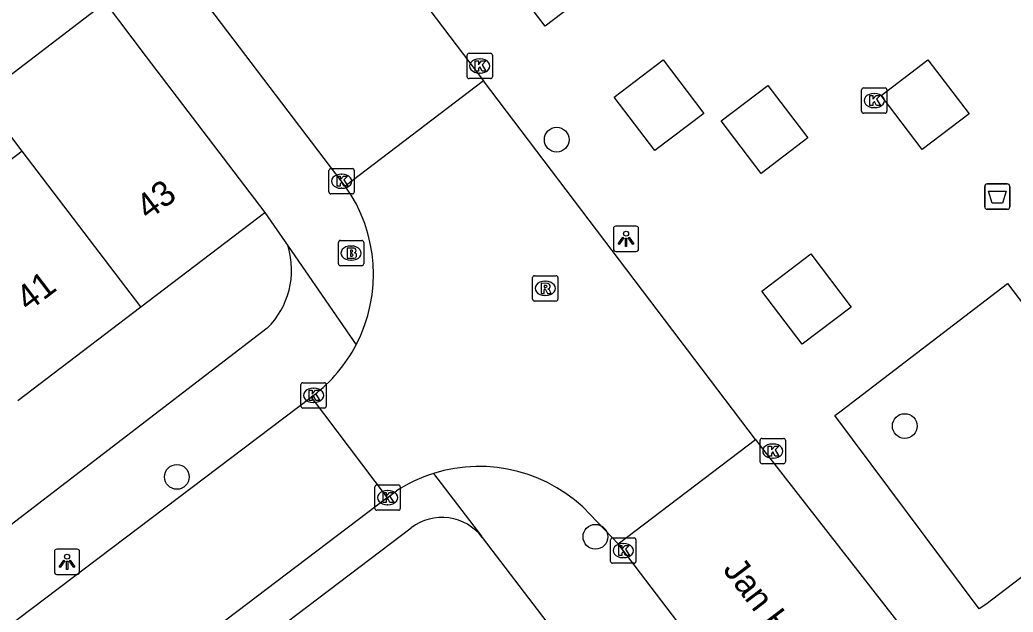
# Model space of a CAD drawing. Extents: x 160037 to 160839, y 385326 to 386441.
# Drawn here: x 160560.01 to 160599.25, y 385593.76 to 385617.14 of the extents above; entities that cross this region are included whole.
import ezdxf

# ---------------------------------------------------------------- set-up
doc = ezdxf.new("R2010")
doc.units = 0
for name, color, linetype in [('IMGEO_Afvalbak', 7, 'Continuous'), ('IMGEO_Boom', 7, 'Continuous'), ('IMGEO_Brandkraan', 7, 'Continuous'), ('IMGEO_Kolk', 7, 'Continuous'), ('IMGEO_Lichtpunt', 7, 'Continuous'), ('IMGEO_Muur', 7, 'Continuous'), ('IMGEO_Openbare_ruimte_label', 7, 'Continuous'), ('IMGEO_Pand', 7, 'Continuous'), ('IMGEO_Pand_nummerreeks', 7, 'Continuous'), ('IMGEO_Rijbaan_lokaal_open', 7, 'Continuous'), ('IMGEO_Rioolput', 7, 'Continuous'), ('IMGEO_Voetpad_open', 7, 'Continuous')]:
    doc.layers.add(name, color=color, linetype=linetype)

msp = doc.modelspace()

# ---------------------------------------------------------------- linework, layer by layer
at = {"layer": 'IMGEO_Afvalbak'}
for p, q in [((160598.13, 385609.766), (160598.13, 385610.566)), ((160598.13, 385610.566), (160598.13, 385609.766)), ((160598.23, 385610.666), (160599.02, 385610.666)), ((160599.02, 385610.666), (160598.23, 385610.666)), ((160599.12, 385610.566), (160599.12, 385609.766)), ((160599.12, 385609.766), (160599.12, 385610.566)), ((160599.02, 385609.666), (160598.23, 385609.666)), ((160598.23, 385609.666), (160599.02, 385609.666))]:
    msp.add_line(p, q, dxfattribs=at)
msp.add_lwpolyline([(160598.273, 385610.38), (160598.977, 385610.38), (160598.828, 385609.91), (160598.422, 385609.91), (160598.273, 385610.38)], dxfattribs=at)
for centre, start, end in [((160598.23, 385610.566), 90, 180), ((160598.23, 385610.566), 90, 180), ((160599.02, 385610.566), 0, 90), ((160599.02, 385610.566), 360, 90), ((160598.23, 385609.766), 180, 270), ((160598.23, 385609.766), 180, 270), ((160599.02, 385609.766), 270, 0), ((160599.02, 385609.766), 270, 0)]:
    msp.add_arc(centre, 0.1, start, end, dxfattribs=at)
at = {"layer": 'IMGEO_Boom'}
for centre in [(160581.222, 385612.413), (160594.971, 385601.106), (160566.216, 385599.099), (160582.75, 385596.735)]:
    msp.add_circle(centre, 0.489, dxfattribs=at)
at = {"layer": 'IMGEO_Brandkraan'}
for p, q in [((160572.6, 385607.507), (160572.6, 385608.359)), ((160572.675, 385608.433), (160573.527, 385608.433)), ((160573.088, 385608.213), (160573.113, 385608.213)), ((160573.601, 385608.359), (160573.601, 385607.507)), ((160573.527, 385607.433), (160572.675, 385607.433)), ((160573.111, 385607.653), (160573.086, 385607.653))]:
    msp.add_line(p, q, dxfattribs=at)
for points in [[(160572.6, 385607.507), (160572.6, 385608.359)], [(160572.675, 385608.433), (160573.527, 385608.433)], [(160572.948, 385608.133), (160572.948, 385607.733), (160573.161, 385607.733)], [(160573.179, 385608.133), (160572.948, 385608.133)], [(160573.601, 385608.359), (160573.601, 385607.507)], [(160573.127, 385608.052), (160573.073, 385608.052), (160573.073, 385607.976)], [(160573.073, 385607.976), (160573.126, 385607.976)], [(160573.135, 385607.9), (160573.073, 385607.9), (160573.073, 385607.819)], [(160573.073, 385607.819), (160573.135, 385607.819)], [(160573.527, 385607.433), (160572.675, 385607.433)]]:
    msp.add_lwpolyline(points, dxfattribs=at)
for centre, radius, start, end in [((160572.677, 385608.357), 0.0765, 91.552, 178.448), ((160572.677, 385608.357), 0.0765, 91.552, 178.448), ((160573.183, 385607.988), 0.145, 59.4692, 91.5367), ((160573.525, 385608.357), 0.0765, 1.552, 88.448), ((160573.525, 385608.357), 0.0765, 1.552, 88.448), ((160573.128, 385608.014), 0.0379, 267.8285, 90.9355), ((160573.136, 385607.859), 0.0404, 269.8759, 90.5077), ((160573.167, 385607.984), 0.251, 268.6676, 293.5347), ((160573.208, 385608.035), 0.0922, 285.5137, 58.1501), ((160573.213, 385607.843), 0.105, 301.3115, 78.989), ((160572.677, 385607.509), 0.0765, 181.552, 268.448), ((160572.677, 385607.509), 0.0765, 181.552, 268.448), ((160573.525, 385607.509), 0.0765, 271.552, 358.448), ((160573.525, 385607.509), 0.0765, 271.552, 358.448)]:
    msp.add_arc(centre, radius, start, end, dxfattribs=at)
for centre, major_axis, ratio, start_param, end_param in [((160573.087, 385607.933), (-0.387, 0.002), 0.722429, 4.712389, 7.853982), ((160573.112, 385607.933), (-0.39, 0.002), 0.717154, 1.570796, 4.712389)]:
    msp.add_ellipse(centre, major_axis=major_axis, ratio=ratio, start_param=start_param, end_param=end_param, dxfattribs=at)
at = {"layer": 'IMGEO_Kolk'}
for p, q in [((160577.682, 385614.897), (160577.682, 385615.749)), ((160577.757, 385615.823), (160578.609, 385615.823)), ((160578.17, 385615.603), (160578.195, 385615.603)), ((160578.683, 385615.749), (160578.683, 385614.897)), ((160578.609, 385614.823), (160577.757, 385614.823)), ((160578.193, 385615.043), (160578.168, 385615.043)), ((160593.338, 385614.458), (160594.19, 385614.458)), ((160593.263, 385613.532), (160593.263, 385614.384)), ((160593.751, 385614.238), (160593.776, 385614.238)), ((160594.264, 385614.384), (160594.264, 385613.532)), ((160593.774, 385613.678), (160593.749, 385613.678)), ((160594.19, 385613.458), (160593.338, 385613.458)), ((160572.298, 385611.274), (160573.15, 385611.274)), ((160572.223, 385610.348), (160572.223, 385611.2)), ((160572.711, 385611.054), (160572.736, 385611.054)), ((160573.224, 385611.2), (160573.224, 385610.348)), ((160572.734, 385610.494), (160572.709, 385610.494)), ((160573.15, 385610.274), (160572.298, 385610.274)), ((160571.115, 385601.891), (160571.115, 385602.743)), ((160571.19, 385602.817), (160572.042, 385602.817)), ((160572.116, 385602.743), (160572.116, 385601.891)), ((160571.603, 385602.597), (160571.628, 385602.597)), ((160571.626, 385602.037), (160571.601, 385602.037)), ((160572.042, 385601.817), (160571.19, 385601.817)), ((160589.257, 385599.692), (160589.257, 385600.544)), ((160589.332, 385600.618), (160590.184, 385600.618)), ((160589.745, 385600.398), (160589.77, 385600.398)), ((160590.258, 385600.544), (160590.258, 385599.692)), ((160590.184, 385599.618), (160589.332, 385599.618)), ((160589.768, 385599.838), (160589.743, 385599.838)), ((160574.042, 385597.856), (160574.042, 385598.708)), ((160574.117, 385598.782), (160574.969, 385598.782)), ((160575.043, 385598.708), (160575.043, 385597.856)), ((160574.53, 385598.562), (160574.555, 385598.562)), ((160574.553, 385598.002), (160574.528, 385598.002)), ((160574.969, 385597.782), (160574.117, 385597.782)), ((160583.349, 385595.765), (160583.349, 385596.617)), ((160583.424, 385596.691), (160584.276, 385596.691)), ((160583.837, 385596.471), (160583.862, 385596.471)), ((160584.35, 385596.617), (160584.35, 385595.765)), ((160584.276, 385595.691), (160583.424, 385595.691)), ((160583.86, 385595.911), (160583.835, 385595.911))]:
    msp.add_line(p, q, dxfattribs=at)
for points in [[(160577.682, 385614.897), (160577.682, 385615.749)], [(160577.757, 385615.823), (160578.609, 385615.823)], [(160578.683, 385615.749), (160578.683, 385614.897)], [(160578.003, 385615.523), (160578.126, 385615.523), (160578.126, 385615.372), (160578.256, 385615.523), (160578.42, 385615.523), (160578.274, 385615.372), (160578.427, 385615.123), (160578.275, 385615.123), (160578.19, 385615.287), (160578.126, 385615.22), (160578.126, 385615.123), (160578.003, 385615.123), (160578.003, 385615.523)], [(160578.609, 385614.823), (160577.757, 385614.823)], [(160593.338, 385614.458), (160594.19, 385614.458)], [(160593.263, 385613.532), (160593.263, 385614.384)], [(160593.584, 385614.158), (160593.707, 385614.158), (160593.707, 385614.007), (160593.837, 385614.158), (160594.001, 385614.158), (160593.855, 385614.007), (160594.008, 385613.758), (160593.856, 385613.758), (160593.771, 385613.922), (160593.707, 385613.855), (160593.707, 385613.758), (160593.584, 385613.758), (160593.584, 385614.158)], [(160594.264, 385614.384), (160594.264, 385613.532)], [(160594.19, 385613.458), (160593.338, 385613.458)], [(160572.298, 385611.274), (160573.15, 385611.274)], [(160572.223, 385610.348), (160572.223, 385611.2)], [(160572.544, 385610.974), (160572.667, 385610.974), (160572.667, 385610.823), (160572.797, 385610.974), (160572.961, 385610.974), (160572.815, 385610.823), (160572.968, 385610.574), (160572.816, 385610.574), (160572.731, 385610.738), (160572.667, 385610.671), (160572.667, 385610.574), (160572.544, 385610.574), (160572.544, 385610.974)], [(160573.224, 385611.2), (160573.224, 385610.348)], [(160573.15, 385610.274), (160572.298, 385610.274)], [(160571.115, 385601.891), (160571.115, 385602.743)], [(160571.19, 385602.817), (160572.042, 385602.817)], [(160572.116, 385602.743), (160572.116, 385601.891)], [(160571.436, 385602.517), (160571.559, 385602.517), (160571.559, 385602.366), (160571.689, 385602.517), (160571.853, 385602.517), (160571.707, 385602.366), (160571.86, 385602.117), (160571.708, 385602.117), (160571.623, 385602.281), (160571.559, 385602.214), (160571.559, 385602.117), (160571.436, 385602.117), (160571.436, 385602.517)], [(160572.042, 385601.817), (160571.19, 385601.817)], [(160589.257, 385599.692), (160589.257, 385600.544)], [(160589.332, 385600.618), (160590.184, 385600.618)], [(160589.578, 385600.318), (160589.701, 385600.318), (160589.701, 385600.167), (160589.831, 385600.318), (160589.995, 385600.318), (160589.849, 385600.167), (160590.002, 385599.918), (160589.85, 385599.918), (160589.765, 385600.082), (160589.701, 385600.015), (160589.701, 385599.918), (160589.578, 385599.918), (160589.578, 385600.318)], [(160590.258, 385600.544), (160590.258, 385599.692)], [(160590.184, 385599.618), (160589.332, 385599.618)], [(160574.042, 385597.856), (160574.042, 385598.708)], [(160574.117, 385598.782), (160574.969, 385598.782)], [(160575.043, 385598.708), (160575.043, 385597.856)], [(160574.363, 385598.482), (160574.486, 385598.482), (160574.486, 385598.331), (160574.616, 385598.482), (160574.78, 385598.482), (160574.634, 385598.331), (160574.787, 385598.082), (160574.635, 385598.082), (160574.55, 385598.246), (160574.486, 385598.179), (160574.486, 385598.082), (160574.363, 385598.082), (160574.363, 385598.482)], [(160574.969, 385597.782), (160574.117, 385597.782)], [(160583.349, 385595.765), (160583.349, 385596.617)], [(160583.424, 385596.691), (160584.276, 385596.691)], [(160583.67, 385596.391), (160583.793, 385596.391), (160583.793, 385596.24), (160583.923, 385596.391), (160584.087, 385596.391), (160583.941, 385596.24), (160584.094, 385595.991), (160583.942, 385595.991), (160583.857, 385596.155), (160583.793, 385596.088), (160583.793, 385595.991), (160583.67, 385595.991), (160583.67, 385596.391)], [(160584.35, 385596.617), (160584.35, 385595.765)], [(160584.276, 385595.691), (160583.424, 385595.691)]]:
    msp.add_lwpolyline(points, dxfattribs=at)
for centre, start, end in [((160577.759, 385615.747), 91.552, 178.448), ((160577.759, 385615.747), 91.552, 178.448), ((160578.607, 385615.747), 1.552, 88.448), ((160578.607, 385615.747), 1.552, 88.448), ((160577.759, 385614.899), 181.552, 268.448), ((160577.759, 385614.899), 181.552, 268.448), ((160578.607, 385614.899), 271.552, 358.448), ((160578.607, 385614.899), 271.552, 358.448), ((160593.34, 385614.382), 91.552, 178.448), ((160593.34, 385614.382), 91.552, 178.448), ((160594.188, 385614.382), 1.552, 88.448), ((160594.188, 385614.382), 1.552, 88.448), ((160593.34, 385613.534), 181.552, 268.448), ((160593.34, 385613.534), 181.552, 268.448), ((160594.188, 385613.534), 271.552, 358.448), ((160594.188, 385613.534), 271.552, 358.448), ((160572.3, 385611.198), 91.552, 178.448), ((160572.3, 385611.198), 91.552, 178.448), ((160573.148, 385611.198), 1.552, 88.448), ((160573.148, 385611.198), 1.552, 88.448), ((160572.3, 385610.35), 181.552, 268.448), ((160572.3, 385610.35), 181.552, 268.448), ((160573.148, 385610.35), 271.552, 358.448), ((160573.148, 385610.35), 271.552, 358.448), ((160571.192, 385602.741), 91.552, 178.448), ((160571.192, 385602.741), 91.552, 178.448), ((160572.04, 385602.741), 1.552, 88.448), ((160572.04, 385602.741), 1.552, 88.448), ((160571.192, 385601.893), 181.552, 268.448), ((160571.192, 385601.893), 181.552, 268.448), ((160572.04, 385601.893), 271.552, 358.448), ((160572.04, 385601.893), 271.552, 358.448), ((160589.334, 385600.542), 91.552, 178.448), ((160589.334, 385600.542), 91.552, 178.448), ((160590.182, 385600.542), 1.552, 88.448), ((160590.182, 385600.542), 1.552, 88.448), ((160589.334, 385599.694), 181.552, 268.448), ((160589.334, 385599.694), 181.552, 268.448), ((160590.182, 385599.694), 271.552, 358.448), ((160590.182, 385599.694), 271.552, 358.448), ((160574.119, 385598.706), 91.552, 178.448), ((160574.119, 385598.706), 91.552, 178.448), ((160574.967, 385598.706), 1.552, 88.448), ((160574.967, 385598.706), 1.552, 88.448), ((160574.119, 385597.858), 181.552, 268.448), ((160574.119, 385597.858), 181.552, 268.448), ((160574.967, 385597.858), 271.552, 358.448), ((160574.967, 385597.858), 271.552, 358.448), ((160583.426, 385596.615), 91.552, 178.448), ((160583.426, 385596.615), 91.552, 178.448), ((160584.274, 385596.615), 1.552, 88.448), ((160584.274, 385596.615), 1.552, 88.448), ((160583.426, 385595.767), 181.552, 268.448), ((160583.426, 385595.767), 181.552, 268.448), ((160584.274, 385595.767), 271.552, 358.448), ((160584.274, 385595.767), 271.552, 358.448)]:
    msp.add_arc(centre, 0.0765, start, end, dxfattribs=at)
for centre, major_axis, ratio, start_param, end_param in [((160578.169, 385615.323), (-0.387, 0.002), 0.722429, 4.712389, 7.853982), ((160578.194, 385615.323), (-0.39, 0.002), 0.717154, 1.570796, 4.712389), ((160593.75, 385613.958), (-0.387, 0.002), 0.722429, 4.712389, 7.853982), ((160593.775, 385613.958), (-0.39, 0.002), 0.717154, 1.570796, 4.712389), ((160572.71, 385610.774), (-0.387, 0.002), 0.722429, 4.712389, 7.853982), ((160572.735, 385610.774), (-0.39, 0.002), 0.717154, 1.570796, 4.712389), ((160571.602, 385602.317), (-0.387, 0.002), 0.722429, 4.712389, 7.853982), ((160571.627, 385602.317), (-0.39, 0.002), 0.717154, 1.570796, 4.712389), ((160589.744, 385600.118), (-0.387, 0.002), 0.722429, 4.712389, 7.853982), ((160589.769, 385600.118), (-0.39, 0.002), 0.717154, 1.570796, 4.712389), ((160574.529, 385598.282), (-0.387, 0.002), 0.722429, 4.712389, 7.853982), ((160574.554, 385598.282), (-0.39, 0.002), 0.717154, 1.570796, 4.712389), ((160583.836, 385596.191), (-0.387, 0.002), 0.722429, 4.712389, 7.853982), ((160583.861, 385596.191), (-0.39, 0.002), 0.717154, 1.570796, 4.712389)]:
    msp.add_ellipse(centre, major_axis=major_axis, ratio=ratio, start_param=start_param, end_param=end_param, dxfattribs=at)
at = {"layer": 'IMGEO_Lichtpunt'}
for p, q in [((160583.461, 385608.904), (160583.461, 385608.097)), ((160583.461, 385608.904), (160583.461, 385608.097)), ((160584.363, 385608.999), (160583.555, 385608.999)), ((160584.363, 385608.999), (160583.555, 385608.999)), ((160584.457, 385608.097), (160584.457, 385608.904)), ((160584.457, 385608.097), (160584.457, 385608.904)), ((160583.555, 385608.003), (160584.363, 385608.003)), ((160583.555, 385608.003), (160584.363, 385608.003)), ((160561.38, 385596.151), (160561.38, 385595.344)), ((160561.38, 385596.151), (160561.38, 385595.344)), ((160562.282, 385596.246), (160561.474, 385596.246)), ((160562.282, 385596.246), (160561.474, 385596.246)), ((160562.376, 385595.344), (160562.376, 385596.151)), ((160562.376, 385595.344), (160562.376, 385596.151)), ((160561.474, 385595.25), (160562.282, 385595.25)), ((160561.474, 385595.25), (160562.282, 385595.25))]:
    msp.add_line(p, q, dxfattribs=at)
for points in [[(160583.835, 385608.568), (160583.874, 385608.54), (160583.686, 385608.278), (160583.648, 385608.305), (160583.835, 385608.568)], [(160583.937, 385608.52), (160583.984, 385608.52), (160583.984, 385608.198), (160583.937, 385608.198), (160583.937, 385608.52)], [(160584.047, 385608.54), (160584.085, 385608.567), (160584.272, 385608.305), (160584.233, 385608.277), (160584.047, 385608.54)], [(160561.754, 385595.815), (160561.793, 385595.787), (160561.605, 385595.525), (160561.567, 385595.552), (160561.754, 385595.815)], [(160561.856, 385595.767), (160561.903, 385595.767), (160561.903, 385595.445), (160561.856, 385595.445), (160561.856, 385595.767)], [(160561.966, 385595.787), (160562.004, 385595.814), (160562.191, 385595.552), (160562.152, 385595.524), (160561.966, 385595.787)]]:
    msp.add_lwpolyline(points, dxfattribs=at)
for centre in [(160583.96, 385608.702), (160561.879, 385595.949)]:
    msp.add_circle(centre, 0.0994, dxfattribs=at)
for centre, start, end in [((160583.555, 385608.904), 90, 180), ((160583.555, 385608.904), 90, 180), ((160584.363, 385608.904), 0, 90), ((160584.363, 385608.904), 0, 90), ((160583.555, 385608.097), 180, 270), ((160583.555, 385608.097), 180, 270), ((160584.363, 385608.097), 270, 0), ((160584.363, 385608.097), 270, 360), ((160561.474, 385596.151), 90, 180), ((160561.474, 385596.151), 90, 180), ((160562.282, 385596.151), 0, 90), ((160562.282, 385596.151), 0, 90), ((160561.474, 385595.344), 180, 270), ((160561.474, 385595.344), 180, 270), ((160562.282, 385595.344), 270, 0), ((160562.282, 385595.344), 270, 360)]:
    msp.add_arc(centre, 0.0946, start, end, dxfattribs=at)
at = {"layer": 'IMGEO_Muur'}
msp.add_lwpolyline([(160559.502, 385622.982), (160565.01, 385615.689)], dxfattribs=at)
at = {"layer": 'IMGEO_Pand'}
for points in [[(160560.108, 385611.96), (160558.484, 385614.094), (160563.385, 385617.824)], [(160563.385, 385617.824), (160565.01, 385615.689), (160569.688, 385609.54)], [(160560.108, 385611.96), (160555.252, 385608.266)], [(160564.787, 385605.812), (160560.108, 385611.96)], [(160564.787, 385605.812), (160569.688, 385609.54)], [(160559.929, 385602.117), (160564.787, 385605.812)]]:
    msp.add_lwpolyline(points, dxfattribs=at)
at = {"layer": 'IMGEO_Rijbaan_lokaal_open'}
for points in [[(160551.877, 385649.668), (160554.243, 385646.416), (160562.672, 385635.353), (160564.903, 385632.424), (160565.289, 385631.917), (160568.899, 385627.16), (160578.328, 385614.731)], [(160572.871, 385610.578), (160572.751, 385610.741), (160562.247, 385624.534), (160561.916, 385624.971)], [(160578.328, 385614.731), (160572.871, 385610.578)], [(160589.068, 385600.573), (160578.328, 385614.731)], [(160538.386, 385577.219), (160571.518, 385602.242)], [(160571.613, 385602.314), (160571.518, 385602.242)], [(160571.518, 385602.242), (160574.524, 385598.269)], [(160583.653, 385596.451), (160589.068, 385600.573)], [(160589.068, 385600.573), (160589.306, 385600.26), (160597.595, 385589.647)], [(160574.524, 385598.269), (160574.898, 385598.552)], [(160574.524, 385598.269), (160565.804, 385591.667), (160565.606, 385591.507), (160565.014, 385591.06)], [(160583.653, 385596.451), (160582.556, 385597.607)], [(160637.042, 385526.099), (160628.937, 385536.861), (160616.02, 385553.949), (160602.036, 385572.328), (160583.653, 385596.451)]]:
    msp.add_lwpolyline(points, dxfattribs=at)
for centre, radius, start, end in [((160567.966, 385607.097), 6.015, 332.4306, 35.3674), ((160567.953, 385607.109), 6.032, 307.3564, 332.3871), ((160578.159, 385593.486), 6.026, 43.1442, 107.475), ((160578.182, 385593.447), 6.07, 107.5665, 122.7521)]:
    msp.add_arc(centre, radius, start, end, dxfattribs=at)
at = {"layer": 'IMGEO_Rioolput'}
for p, q in [((160580.266, 385606.116), (160580.266, 385606.968)), ((160580.341, 385607.042), (160581.193, 385607.042)), ((160581.267, 385606.968), (160581.267, 385606.116)), ((160580.754, 385606.822), (160580.779, 385606.822)), ((160580.777, 385606.262), (160580.752, 385606.262)), ((160581.193, 385606.042), (160580.341, 385606.042))]:
    msp.add_line(p, q, dxfattribs=at)
for points in [[(160580.266, 385606.116), (160580.266, 385606.968)], [(160580.341, 385607.042), (160581.193, 385607.042)], [(160581.267, 385606.968), (160581.267, 385606.116)], [(160580.855, 385606.74), (160580.603, 385606.742), (160580.603, 385606.342)], [(160580.781, 385606.661), (160580.727, 385606.661), (160580.727, 385606.58)], [(160580.727, 385606.58), (160580.779, 385606.58)], [(160580.603, 385606.342), (160580.727, 385606.342), (160580.727, 385606.504), (160580.738, 385606.504)], [(160580.785, 385606.475), (160580.856, 385606.342), (160580.996, 385606.342), (160580.931, 385606.468)], [(160581.193, 385606.042), (160580.341, 385606.042)]]:
    msp.add_lwpolyline(points, dxfattribs=at)
for centre, radius, start, end in [((160580.343, 385606.966), 0.0765, 91.552, 178.448), ((160580.343, 385606.966), 0.0765, 91.552, 178.448), ((160581.191, 385606.966), 0.0765, 1.552, 88.448), ((160581.191, 385606.966), 0.0765, 1.552, 88.448), ((160580.763, 385606.769), 0.19, 274.7715, 282.9687), ((160580.787, 385606.565), 0.0964, 77.0061, 93.1865), ((160580.801, 385606.622), 0.0378, 276.6634, 79.6772), ((160580.854, 385606.63), 0.109, 350.3612, 89.416), ((160580.852, 385606.63), 0.112, 277.5842, 350.9817), ((160580.737, 385606.451), 0.0533, 26.0293, 88.6989), ((160580.836, 385606.415), 0.108, 29.5134, 73.7905), ((160580.343, 385606.118), 0.0765, 181.552, 268.448), ((160580.343, 385606.118), 0.0765, 181.552, 268.448), ((160581.191, 385606.118), 0.0765, 271.552, 358.448), ((160581.191, 385606.118), 0.0765, 271.552, 358.448)]:
    msp.add_arc(centre, radius, start, end, dxfattribs=at)
for centre, major_axis, ratio, start_param, end_param in [((160580.753, 385606.542), (-0.387, 0.002), 0.722429, 4.712389, 7.853982), ((160580.778, 385606.542), (-0.39, 0.002), 0.717154, 1.570796, 4.712389)]:
    msp.add_ellipse(centre, major_axis=major_axis, ratio=ratio, start_param=start_param, end_param=end_param, dxfattribs=at)
at = {"layer": 'IMGEO_Voetpad_open'}
for points in [[(160614.335, 385601.6), (160594.65, 385627.444), (160580.766, 385616.89), (160580.162, 385617.686)], [(160585.098, 385611.982), (160583.491, 385614.092), (160585.423, 385615.561), (160587.03, 385613.451), (160585.098, 385611.982)], [(160595.66, 385612.021), (160594.033, 385614.159), (160595.886, 385615.568), (160597.514, 385613.43), (160595.66, 385612.021)], [(160589.295, 385611.077), (160587.715, 385613.152), (160589.564, 385614.558), (160591.144, 385612.482), (160589.295, 385611.077)], [(160569.688, 385609.54), (160570.612, 385608.202)], [(160570.612, 385608.202), (160573.298, 385604.313)], [(160590.92, 385604.333), (160589.321, 385606.433), (160591.254, 385607.902), (160592.853, 385605.802), (160590.92, 385604.333)], [(160604.818, 385599.124), (160598.172, 385594.067), (160597.904, 385593.887), (160592.212, 385601.528), (160592.457, 385601.711), (160599.025, 385606.736), (160604.818, 385599.124)], [(160569.788, 385604.966), (160548.164, 385588.386), (160542.084, 385583.823), (160516.064, 385564.038)], [(160576.35, 385599.234), (160578.255, 385596.755), (160578.279, 385596.709)], [(160567.331, 385588.298), (160566.063, 385589.953), (160575.476, 385597.093)], [(160578.279, 385596.709), (160630.389, 385528.503), (160634.366, 385522.885)]]:
    msp.add_lwpolyline(points, dxfattribs=at)
for centre, radius, start, end in [((160567.497, 385607.272), 3.251, 314.8072, 16.6209), ((160576.686, 385595.501), 1.999, 37.1667, 127.2318)]:
    msp.add_arc(centre, radius, start, end, dxfattribs=at)

# ---------------------------------------------------------------- texts
at = {"layer": 'IMGEO_Openbare_ruimte_label'}
msp.add_text('Jan Heynslaan', height=1, rotation=307.2823, dxfattribs=at).set_placement((160587.758, 385595.428))
at = {"layer": 'IMGEO_Pand_nummerreeks'}
for s, rotation, p in [('43', 37.2594, (160565.088, 385609.208)), ('41', 37.2583, (160560.346, 385605.599))]:
    msp.add_text(s, height=1, rotation=rotation, dxfattribs=at).set_placement(p)

doc.saveas('drawing.dxf')
